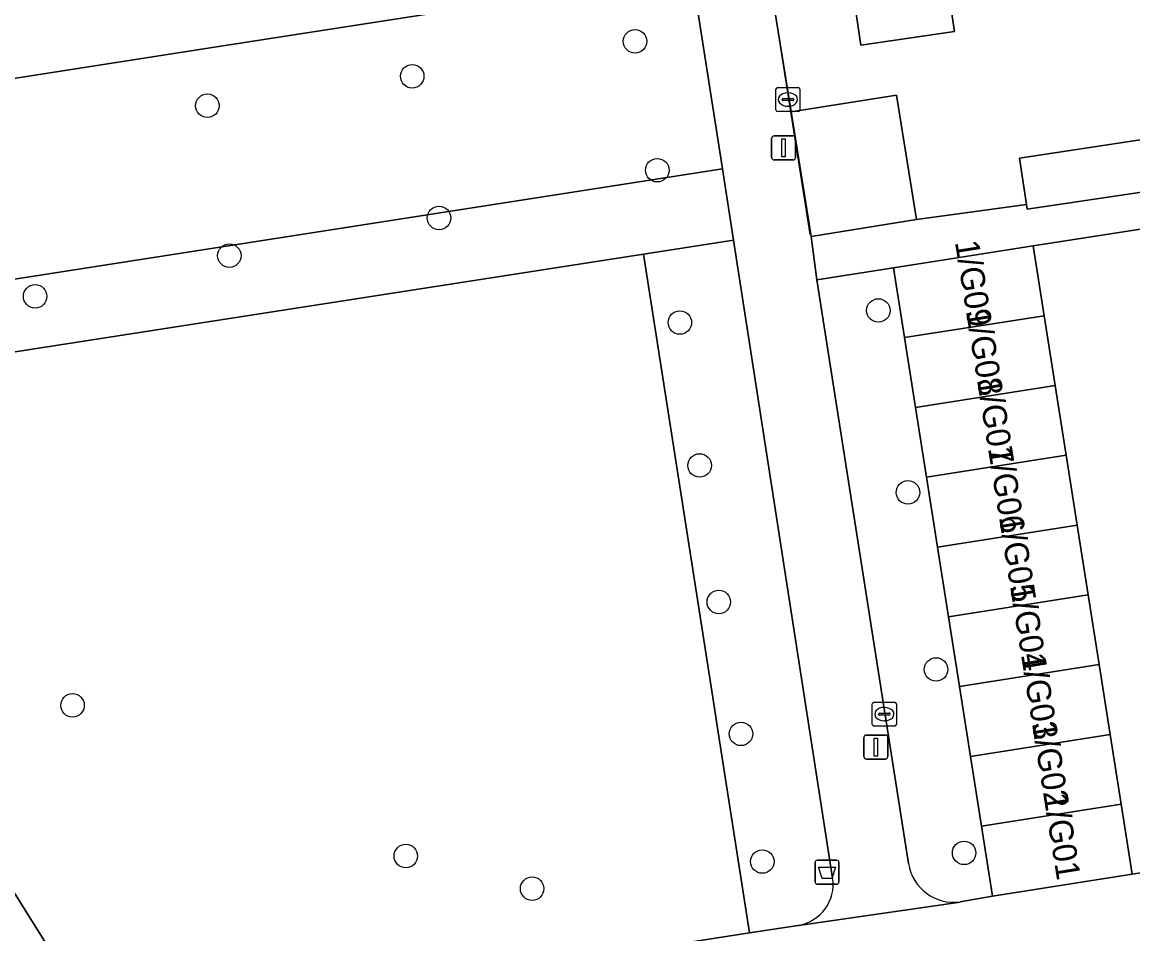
# Model space of a CAD drawing. Extents: x 160077 to 160948, y 386481 to 387498.
# Drawn here: x 160424.4 to 160470.64, y 387076.58 to 387114.56 of the extents above; entities that cross this region are included whole.
import ezdxf

# ---------------------------------------------------------------- set-up
doc = ezdxf.new("R2010")
doc.units = 0
for name, color, linetype in [('IMGEO_Afvalbak', 7, 'Continuous'), ('IMGEO_Boom', 7, 'Continuous'), ('IMGEO_Erf', 7, 'Continuous'), ('IMGEO_Groenvoorziening', 7, 'Continuous'), ('IMGEO_Kolk', 7, 'Continuous'), ('IMGEO_Lichtmast', 7, 'Continuous'), ('IMGEO_Muur', 7, 'Continuous'), ('IMGEO_Pand', 7, 'Continuous'), ('IMGEO_Pand_nummerreeks', 7, 'Continuous'), ('IMGEO_Rijbaan_lokaal_open', 7, 'Continuous'), ('IMGEO_Voetpad_open', 7, 'Continuous')]:
    doc.layers.add(name, color=color, linetype=linetype)

msp = doc.modelspace()

# ---------------------------------------------------------------- linework, layer by layer
at = {"layer": 'IMGEO_Afvalbak'}
for p, q in [((160457.41, 387078.749), (160457.41, 387079.549)), ((160457.41, 387079.549), (160457.41, 387078.749)), ((160457.51, 387079.649), (160458.3, 387079.649)), ((160458.3, 387079.649), (160457.51, 387079.649)), ((160458.4, 387079.549), (160458.4, 387078.749)), ((160458.4, 387078.749), (160458.4, 387079.549)), ((160458.3, 387078.649), (160457.51, 387078.649)), ((160457.51, 387078.649), (160458.3, 387078.649))]:
    msp.add_line(p, q, dxfattribs=at)
msp.add_lwpolyline([(160457.553, 387079.363), (160458.257, 387079.363), (160458.108, 387078.893), (160457.702, 387078.893), (160457.553, 387079.363)], dxfattribs=at)
for centre, start, end in [((160457.51, 387079.549), 90, 180), ((160457.51, 387079.549), 90, 180), ((160458.3, 387079.549), 0, 90), ((160458.3, 387079.549), 360, 90), ((160457.51, 387078.749), 180, 270), ((160457.51, 387078.749), 180, 270), ((160458.3, 387078.749), 270, 0), ((160458.3, 387078.749), 270, 0)]:
    msp.add_arc(centre, 0.1, start, end, dxfattribs=at)
at = {"layer": 'IMGEO_Boom'}
for centre in [(160449.914, 387113.767), (160440.636, 387112.31), (160432.107, 387111.083), (160450.839, 387108.397), (160441.752, 387106.407), (160433.02, 387104.836), (160424.936, 387103.141), (160460.042, 387102.552), (160451.778, 387102.049), (160452.602, 387096.095), (160461.275, 387094.973), (160453.4, 387090.407), (160462.445, 387087.597), (160426.492, 387086.101), (160454.325, 387084.91), (160440.369, 387079.822), (160455.211, 387079.591), (160463.615, 387079.954), (160445.627, 387078.463)]:
    msp.add_circle(centre, 0.489, dxfattribs=at)
at = {"layer": 'IMGEO_Erf'}
for points in [[(160389.598, 387150.682), (160389.931, 387148.86), (160390.592, 387146.738), (160392.013, 387143.711), (160406.951, 387119.747), (160406.038, 387125.066), (160409.218, 387125.612), (160410.167, 387120.084), (160407.072, 387119.553), (160412.74, 387110.46), (160432.671, 387113.564), (160452.281, 387116.619), (160452.082, 387117.899), (160451.862, 387119.314), (160440.112, 387194.954)], [(160463.009, 387115.568), (160463.214, 387114.174), (160459.314, 387113.6), (160458.316, 387120.383)], [(160455.401, 387117.108), (160456.412, 387110.822), (160460.797, 387111.529), (160461.633, 387106.348), (160466.206, 387106.971), (160465.917, 387108.905), (160471.041, 387109.67), (160475.393, 387110.319), (160475.689, 387108.336), (160478.389, 387108.79), (160478, 387111.107), (160480.229, 387111.481), (160480.292, 387111.109), (160485.056, 387111.907), (160489.722, 387112.69), (160490.104, 387110.412), (160494.296, 387111.102), (160493.908, 387113.461), (160499.05, 387114.307), (160503.326, 387115.01), (160503.714, 387112.651), (160508.902, 387113.439)]]:
    msp.add_lwpolyline(points, dxfattribs=at)
at = {"layer": 'IMGEO_Groenvoorziening'}
for points in [[(160453.551, 387108.448), (160452.281, 387116.619), (160432.671, 387113.564), (160412.74, 387110.46), (160414.448, 387102.361)], [(160415.068, 387099.421), (160450.268, 387104.901), (160454.011, 387105.484), (160453.551, 387108.448), (160414.448, 387102.361)]]:
    msp.add_lwpolyline(points, close=True, dxfattribs=at)
for points in [[(160458.14, 387078.907), (160454.011, 387105.484), (160450.268, 387104.901), (160453.151, 387086.432), (160453.336, 387085.246), (160454.682, 387076.62), (160456.708, 387076.935)], [(160450.268, 387104.901), (160415.068, 387099.421), (160413.9, 387099.239), (160411.212, 387098.821), (160426.9, 387073.769)], [(160429.318, 387072.677), (160446.006, 387075.271), (160452.279, 387076.246), (160454.682, 387076.62), (160453.336, 387085.246), (160453.151, 387086.432), (160450.268, 387104.901)], [(160463.451, 387077.912), (160464.792, 387078.156), (160464.334, 387081.064), (160463.877, 387083.972), (160463.419, 387086.88), (160462.961, 387089.788), (160462.504, 387092.696), (160462.046, 387095.604), (160461.588, 387098.512), (160461.131, 387101.42), (160460.673, 387104.328), (160457.484, 387103.826), (160461.299, 387079.505)]]:
    msp.add_lwpolyline(points, dxfattribs=at)
for centre, radius, start, end in [((160463.191, 387079.81), 1.916, 189.1711, 277.8081), ((160456.434, 387078.64), 1.727, 279.1332, 8.895)]:
    msp.add_arc(centre, radius, start, end, dxfattribs=at)
at = {"layer": 'IMGEO_Kolk'}
for p, q in [((160455.778, 387110.915), (160455.778, 387111.767)), ((160455.853, 387111.841), (160456.705, 387111.841)), ((160456.266, 387111.621), (160456.291, 387111.621)), ((160456.779, 387111.767), (160456.779, 387110.915)), ((160456.037, 387111.335), (160456.037, 387111.347)), ((160456.475, 387111.298), (160456.077, 387111.298)), ((160456.08, 387111.384), (160456.478, 387111.384)), ((160456.289, 387111.061), (160456.264, 387111.061)), ((160456.521, 387111.347), (160456.521, 387111.335)), ((160456.705, 387110.841), (160455.853, 387110.841)), ((160459.792, 387085.308), (160459.792, 387086.16)), ((160459.867, 387086.234), (160460.719, 387086.234)), ((160460.28, 387086.014), (160460.305, 387086.014)), ((160460.793, 387086.16), (160460.793, 387085.308)), ((160460.051, 387085.728), (160460.051, 387085.74)), ((160460.489, 387085.691), (160460.091, 387085.691)), ((160460.094, 387085.777), (160460.492, 387085.777)), ((160460.535, 387085.74), (160460.535, 387085.728)), ((160460.719, 387085.234), (160459.867, 387085.234)), ((160460.303, 387085.454), (160460.278, 387085.454))]:
    msp.add_line(p, q, dxfattribs=at)
for points in [[(160455.778, 387110.915), (160455.778, 387111.767)], [(160455.853, 387111.841), (160456.705, 387111.841)], [(160456.779, 387111.767), (160456.779, 387110.915)], [(160456.705, 387110.841), (160455.853, 387110.841)], [(160459.792, 387085.308), (160459.792, 387086.16)], [(160459.867, 387086.234), (160460.719, 387086.234)], [(160460.793, 387086.16), (160460.793, 387085.308)], [(160460.719, 387085.234), (160459.867, 387085.234)]]:
    msp.add_lwpolyline(points, dxfattribs=at)
for centre, radius, start, end in [((160455.855, 387111.765), 0.0765, 91.552, 178.448), ((160455.855, 387111.765), 0.0765, 91.552, 178.448), ((160456.703, 387111.765), 0.0765, 1.552, 88.448), ((160456.703, 387111.765), 0.0765, 1.552, 88.448), ((160456.077, 387111.344), 0.0403, 85.8775, 175.7526), ((160456.074, 387111.334), 0.0366, 178.938, 274.7102), ((160456.478, 387111.341), 0.043, 264.8664, 352.4533), ((160456.482, 387111.346), 0.0386, 1.7309, 96.639), ((160455.855, 387110.917), 0.0765, 181.552, 268.448), ((160455.855, 387110.917), 0.0765, 181.552, 268.448), ((160456.703, 387110.917), 0.0765, 271.552, 358.448), ((160456.703, 387110.917), 0.0765, 271.552, 358.448), ((160459.869, 387086.158), 0.0765, 91.552, 178.448), ((160459.869, 387086.158), 0.0765, 91.552, 178.448), ((160460.717, 387086.158), 0.0765, 1.552, 88.448), ((160460.717, 387086.158), 0.0765, 1.552, 88.448), ((160460.091, 387085.737), 0.0403, 85.8775, 175.7526), ((160460.088, 387085.727), 0.0366, 178.938, 274.7102), ((160460.492, 387085.734), 0.043, 264.8664, 352.4533), ((160460.496, 387085.739), 0.0386, 1.7309, 96.639), ((160459.869, 387085.31), 0.0765, 181.552, 268.448), ((160459.869, 387085.31), 0.0765, 181.552, 268.448), ((160460.717, 387085.31), 0.0765, 271.552, 358.448), ((160460.717, 387085.31), 0.0765, 271.552, 358.448)]:
    msp.add_arc(centre, radius, start, end, dxfattribs=at)
for centre, major_axis, ratio, start_param, end_param in [((160456.265, 387111.341), (-0.387, 0.002), 0.722429, 4.712389, 7.853982), ((160456.29, 387111.341), (-0.39, 0.002), 0.717154, 1.570796, 4.712389), ((160460.279, 387085.734), (-0.387, 0.002), 0.722429, 4.712389, 7.853982), ((160460.304, 387085.734), (-0.39, 0.002), 0.717154, 1.570796, 4.712389)]:
    msp.add_ellipse(centre, major_axis=major_axis, ratio=ratio, start_param=start_param, end_param=end_param, dxfattribs=at)
at = {"layer": 'IMGEO_Lichtmast'}
for p, q in [((160455.6, 387108.924), (160455.6, 387109.724)), ((160455.6, 387109.724), (160455.6, 387108.924)), ((160455.7, 387109.824), (160456.49, 387109.824)), ((160456.49, 387109.824), (160455.7, 387109.824)), ((160456.59, 387109.724), (160456.59, 387108.924)), ((160456.59, 387108.924), (160456.59, 387109.724)), ((160456.49, 387108.824), (160455.7, 387108.824)), ((160455.7, 387108.824), (160456.49, 387108.824)), ((160459.444, 387083.965), (160459.444, 387084.765)), ((160459.444, 387084.765), (160459.444, 387083.965)), ((160459.544, 387084.865), (160460.334, 387084.865)), ((160460.334, 387084.865), (160459.544, 387084.865)), ((160460.434, 387084.765), (160460.434, 387083.965)), ((160460.434, 387083.965), (160460.434, 387084.765)), ((160460.334, 387083.865), (160459.544, 387083.865)), ((160459.544, 387083.865), (160460.334, 387083.865))]:
    msp.add_line(p, q, dxfattribs=at)
for points in [[(160456.02, 387109.699), (160456.17, 387109.699), (160456.17, 387108.949), (160456.02, 387108.949), (160456.02, 387109.699)], [(160459.864, 387084.74), (160460.014, 387084.74), (160460.014, 387083.99), (160459.864, 387083.99), (160459.864, 387084.74)]]:
    msp.add_lwpolyline(points, dxfattribs=at)
for centre, start, end in [((160455.7, 387109.724), 90, 180), ((160455.7, 387109.724), 90, 180), ((160456.49, 387109.724), 0, 90), ((160456.49, 387109.724), 360, 90), ((160455.7, 387108.924), 180, 270), ((160455.7, 387108.924), 180, 270), ((160456.49, 387108.924), 270, 0), ((160456.49, 387108.924), 270, 0), ((160459.544, 387084.765), 90, 180), ((160459.544, 387084.765), 90, 180), ((160460.334, 387084.765), 0, 90), ((160460.334, 387084.765), 360, 90), ((160459.544, 387083.965), 180, 270), ((160459.544, 387083.965), 180, 270), ((160460.334, 387083.965), 270, 0), ((160460.334, 387083.965), 270, 0)]:
    msp.add_arc(centre, 0.1, start, end, dxfattribs=at)
at = {"layer": 'IMGEO_Muur'}
msp.add_lwpolyline([(160455.401, 387117.108), (160457.188, 387105.719)], dxfattribs=at)
at = {"layer": 'IMGEO_Pand'}
for points in [[(160458.316, 387120.383), (160459.314, 387113.6), (160463.214, 387114.174), (160463.009, 387115.568), (160466.547, 387116.089), (160466.327, 387117.589), (160469.734, 387118.133), (160468.321, 387127.284), (160466.677, 387127.042), (160466.747, 387126.567), (160461.2, 387125.75), (160461.361, 387124.657), (160457.765, 387124.128)], [(160456.412, 387110.822), (160457.248, 387105.64), (160461.633, 387106.348), (160460.797, 387111.529)], [(160471.041, 387109.67), (160465.917, 387108.905), (160466.206, 387106.971), (160466.235, 387106.775), (160471.369, 387107.541)], [(160461.131, 387101.42), (160466.952, 387102.336), (160466.494, 387105.244), (160460.673, 387104.328)], [(160461.588, 387098.512), (160467.409, 387099.428), (160466.952, 387102.336), (160461.131, 387101.42)], [(160462.046, 387095.604), (160467.867, 387096.52), (160467.409, 387099.428), (160461.588, 387098.512)], [(160462.504, 387092.696), (160468.325, 387093.612), (160467.867, 387096.52), (160462.046, 387095.604)], [(160462.961, 387089.788), (160468.782, 387090.704), (160468.325, 387093.612), (160462.504, 387092.696)], [(160463.419, 387086.88), (160469.24, 387087.796), (160468.782, 387090.704), (160462.961, 387089.788)], [(160463.877, 387083.972), (160469.698, 387084.888), (160469.24, 387087.796), (160463.419, 387086.88)], [(160464.334, 387081.064), (160470.155, 387081.98), (160469.698, 387084.888), (160463.877, 387083.972)], [(160464.792, 387078.156), (160470.613, 387079.072), (160470.155, 387081.98), (160464.334, 387081.064)]]:
    msp.add_lwpolyline(points, close=True, dxfattribs=at)
at = {"layer": 'IMGEO_Rijbaan_lokaal_open'}
msp.add_lwpolyline([(160474.364, 387106.464), (160466.494, 387105.244), (160466.952, 387102.336), (160467.409, 387099.428), (160467.867, 387096.52), (160468.325, 387093.612), (160468.782, 387090.704), (160469.24, 387087.796), (160469.698, 387084.888), (160470.155, 387081.98), (160470.613, 387079.072), (160478.544, 387080.247), (160478.08, 387083.16), (160477.615, 387086.073), (160477.151, 387088.986), (160476.686, 387091.899), (160476.222, 387094.812), (160475.757, 387097.725), (160475.293, 387100.638), (160474.829, 387103.551)], close=True, dxfattribs=at)
at = {"layer": 'IMGEO_Voetpad_open'}
for points in [[(160457.484, 387103.826), (160457.248, 387105.64), (160456.412, 387110.822), (160455.401, 387117.108), (160454.971, 387119.846), (160453.744, 387119.63), (160451.862, 387119.314), (160452.082, 387117.899), (160452.281, 387116.619), (160453.551, 387108.448), (160454.011, 387105.484), (160458.14, 387078.907)], [(160508.902, 387113.439), (160503.714, 387112.651), (160499.415, 387111.944), (160494.296, 387111.102), (160490.104, 387110.412), (160485.408, 387109.624), (160478.445, 387108.457), (160478.389, 387108.79), (160475.689, 387108.336), (160475.711, 387108.19), (160471.369, 387107.541), (160466.235, 387106.775), (160466.206, 387106.971), (160461.633, 387106.348), (160457.248, 387105.64), (160457.484, 387103.826), (160460.673, 387104.328), (160466.494, 387105.244), (160474.364, 387106.464), (160480.336, 387107.416), (160486.309, 387108.368), (160494.042, 387109.568), (160500, 387110.513), (160510.65, 387112.136)], [(160461.299, 387079.505), (160457.484, 387103.826)], [(160464.986, 387012.914), (160460.883, 387019.457), (160459.086, 387022.289), (160456.003, 387027.165), (160454.264, 387029.968), (160436.293, 387058.867), (160436.241, 387058.827), (160426.893, 387073.762), (160426.9, 387073.769), (160411.212, 387098.821)], [(160478.544, 387080.247), (160470.613, 387079.072), (160464.792, 387078.156), (160463.451, 387077.912), (160463.45, 387077.906), (160456.718, 387076.923), (160456.708, 387076.935), (160454.682, 387076.62), (160452.279, 387076.246), (160446.006, 387075.271), (160429.318, 387072.677)], [(160456.708, 387076.935), (160456.718, 387076.923), (160463.45, 387077.906), (160463.451, 387077.912)]]:
    msp.add_lwpolyline(points, dxfattribs=at)
for centre, radius, start, end in [((160463.191, 387079.81), 1.916, 189.1711, 277.8081), ((160456.434, 387078.64), 1.727, 279.1332, 8.895)]:
    msp.add_arc(centre, radius, start, end, dxfattribs=at)

# ---------------------------------------------------------------- texts
at = {"layer": 'IMGEO_Pand_nummerreeks'}
for s, p in [('1/G09', (160463.229, 387105.404)), ('1/G08', (160463.689, 387102.533)), ('1/G07', (160464.147, 387099.672)), ('1/G06', (160464.605, 387096.807)), ('1/G05', (160465.063, 387093.942)), ('1/G04', (160465.522, 387091.078)), ('1/G03', (160465.98, 387088.213)), ('1/G02', (160466.437, 387085.355)), ('1/G01', (160466.914, 387082.375))]:
    msp.add_text(s, height=1, rotation=279.0903, dxfattribs=at).set_placement(p)

doc.saveas('drawing.dxf')
